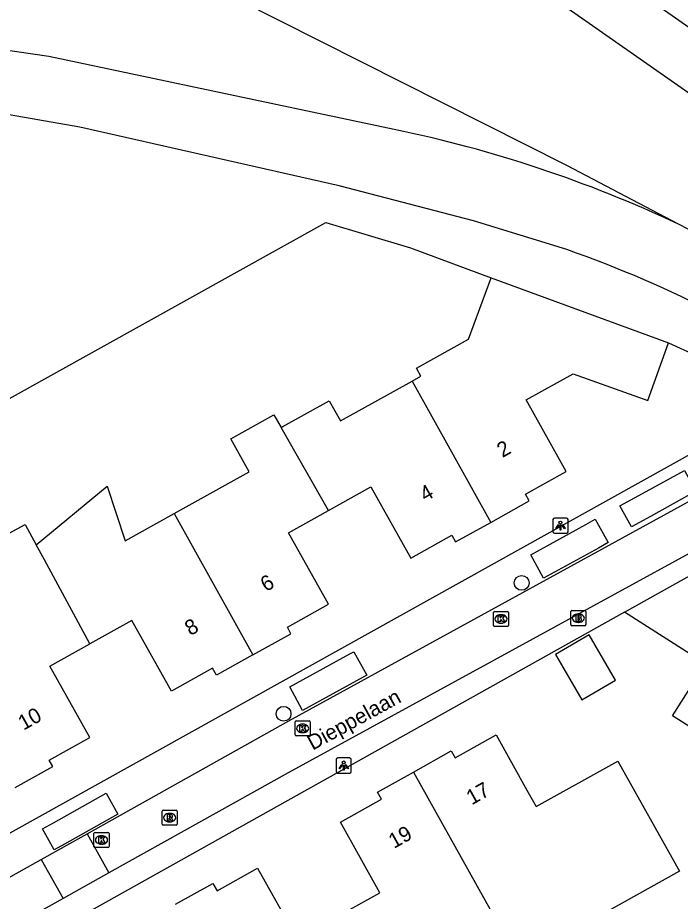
# Model space of a CAD drawing. Extents: x 158474 to 159560, y 388525 to 389605.
# Drawn here: x 159049.9 to 159093.7, y 389306.2 to 389364.6 of the extents above; entities that cross this region are included whole.
import ezdxf

# ---------------------------------------------------------------- set-up
doc = ezdxf.new("R2010")
doc.units = 0
for name, color, linetype in [('IMGEO_Boom', 7, 'Continuous'), ('IMGEO_Brandkraan', 7, 'Continuous'), ('IMGEO_Fietspad_gesloten', 7, 'Continuous'), ('IMGEO_Grasland_overig', 7, 'Continuous'), ('IMGEO_Groenvoorziening', 7, 'Continuous'), ('IMGEO_Kolk', 7, 'Continuous'), ('IMGEO_Lichtpunt', 7, 'Continuous'), ('IMGEO_Loofbos', 7, 'Continuous'), ('IMGEO_Openbare_ruimte_label', 7, 'Continuous'), ('IMGEO_Pand', 7, 'Continuous'), ('IMGEO_Pand_nummerreeks', 7, 'Continuous'), ('IMGEO_Rijbaan_lokaal_open', 7, 'Continuous'), ('IMGEO_Rioolput', 7, 'Continuous'), ('IMGEO_Voetpad_open', 7, 'Continuous')]:
    doc.layers.add(name, color=color, linetype=linetype)

msp = doc.modelspace()

# ---------------------------------------------------------------- linework, layer by layer
at = {"layer": 'IMGEO_Boom'}
for centre in [(159083.184, 389327.244), (159067.465, 389318.594)]:
    msp.add_circle(centre, 0.489, dxfattribs=at)
at = {"layer": 'IMGEO_Brandkraan'}
for p, q in [((159086.429, 389324.49), (159086.429, 389325.342)), ((159086.504, 389325.416), (159087.356, 389325.416)), ((159086.917, 389325.196), (159086.942, 389325.196)), ((159087.43, 389325.342), (159087.43, 389324.49)), ((159087.356, 389324.416), (159086.504, 389324.416)), ((159086.94, 389324.636), (159086.915, 389324.636))]:
    msp.add_line(p, q, dxfattribs=at)
for points in [[(159086.429, 389324.49), (159086.429, 389325.342)], [(159086.504, 389325.416), (159087.356, 389325.416)], [(159086.777, 389325.116), (159086.777, 389324.716), (159086.99, 389324.716)], [(159087.008, 389325.116), (159086.777, 389325.116)], [(159086.956, 389325.035), (159086.902, 389325.035), (159086.902, 389324.959)], [(159086.902, 389324.959), (159086.955, 389324.959)], [(159087.43, 389325.342), (159087.43, 389324.49)], [(159087.356, 389324.416), (159086.504, 389324.416)], [(159086.964, 389324.883), (159086.902, 389324.883), (159086.902, 389324.802)], [(159086.902, 389324.802), (159086.964, 389324.802)]]:
    msp.add_lwpolyline(points, dxfattribs=at)
for centre, radius, start, end in [((159086.506, 389325.34), 0.0765, 91.55205, 178.44795), ((159086.506, 389325.34), 0.0765, 91.55205, 178.44795), ((159086.957, 389324.997), 0.0379, 267.82845, 90.93552), ((159087.012, 389324.971), 0.145, 59.4692, 91.53667), ((159087.037, 389325.018), 0.0922, 285.51372, 58.15012), ((159087.042, 389324.826), 0.105, 301.31148, 78.98903), ((159087.354, 389325.34), 0.0765, 1.55205, 88.44795), ((159087.354, 389325.34), 0.0765, 1.55205, 88.44795), ((159086.506, 389324.492), 0.0765, 181.55205, 268.44795), ((159086.506, 389324.492), 0.0765, 181.55205, 268.44795), ((159086.965, 389324.842), 0.0404, 269.87594, 90.50774), ((159086.996, 389324.967), 0.251, 268.66757, 293.53466), ((159087.354, 389324.492), 0.0765, 271.55205, 358.44795), ((159087.354, 389324.492), 0.0765, 271.55205, 358.44795)]:
    msp.add_arc(centre, radius, start, end, dxfattribs=at)
for centre, major_axis, ratio, start_param, end_param in [((159086.916, 389324.916), (-0.387, 0.002), 0.722429, 4.712389, 7.853982), ((159086.941, 389324.916), (-0.39, 0.002), 0.717154, 1.570796, 4.712389)]:
    msp.add_ellipse(centre, major_axis=major_axis, ratio=ratio, start_param=start_param, end_param=end_param, dxfattribs=at)
at = {"layer": 'IMGEO_Fietspad_gesloten'}
for points in [[(159137.812, 389332.31), (159130.123, 389337.986), (159106.525, 389355.35), (159089.561, 389367.215), (159071.236, 389379.256), (159068.025, 389381.035), (159064.668, 389382.521), (159061.191, 389383.7), (159058.087, 389384.471), (159057.024, 389384.498)], [(159081.056, 389368.853), (159106.39, 389351.12), (159116.115, 389344.018)]]:
    msp.add_lwpolyline(points, dxfattribs=at)
at = {"layer": 'IMGEO_Grasland_overig'}
for points in [[(159086.162, 389349.266), (159080.01, 389351.16), (159071.138, 389353.479), (159054.015, 389357.346), (159045.149, 389358.893)], [(158949.498, 389328.264), (158961.864, 389290.722), (159070.244, 389351.059), (159075.848, 389349.392), (159081.166, 389347.396)], [(159092.88, 389343.109), (159100.953, 389339.425)]]:
    msp.add_lwpolyline(points, dxfattribs=at)
msp.add_arc((159061.7, 389278.994), 74.408, 62.36081, 70.80675, dxfattribs=at)
at = {"layer": 'IMGEO_Groenvoorziening'}
msp.add_lwpolyline([(159113.098, 389339.992), (159107.088, 389343.938), (159093.539, 389350.953)], dxfattribs=at)
at = {"layer": 'IMGEO_Kolk'}
for p, q in [((159081.321, 389324.434), (159081.321, 389325.286)), ((159081.396, 389325.36), (159082.248, 389325.36)), ((159081.809, 389325.14), (159081.834, 389325.14)), ((159082.322, 389325.286), (159082.322, 389324.434)), ((159082.248, 389324.36), (159081.396, 389324.36)), ((159081.832, 389324.58), (159081.807, 389324.58)), ((159068.226, 389317.202), (159068.226, 389318.054)), ((159068.301, 389318.128), (159069.153, 389318.128)), ((159068.714, 389317.908), (159068.739, 389317.908)), ((159069.227, 389318.054), (159069.227, 389317.202)), ((159068.737, 389317.348), (159068.712, 389317.348)), ((159069.153, 389317.128), (159068.301, 389317.128)), ((159054.94, 389309.828), (159054.94, 389310.68)), ((159055.015, 389310.754), (159055.867, 389310.754)), ((159055.428, 389310.534), (159055.453, 389310.534)), ((159055.941, 389310.68), (159055.941, 389309.828)), ((159055.867, 389309.754), (159055.015, 389309.754)), ((159055.451, 389309.974), (159055.426, 389309.974))]:
    msp.add_line(p, q, dxfattribs=at)
for points in [[(159081.321, 389324.434), (159081.321, 389325.286)], [(159081.396, 389325.36), (159082.248, 389325.36)], [(159081.642, 389325.06), (159081.765, 389325.06), (159081.765, 389324.909), (159081.895, 389325.06), (159082.059, 389325.06), (159081.913, 389324.909), (159082.066, 389324.66), (159081.914, 389324.66), (159081.829, 389324.824), (159081.765, 389324.757), (159081.765, 389324.66), (159081.642, 389324.66), (159081.642, 389325.06)], [(159082.322, 389325.286), (159082.322, 389324.434)], [(159082.248, 389324.36), (159081.396, 389324.36)], [(159068.226, 389317.202), (159068.226, 389318.054)], [(159068.301, 389318.128), (159069.153, 389318.128)], [(159069.227, 389318.054), (159069.227, 389317.202)], [(159068.547, 389317.828), (159068.67, 389317.828), (159068.67, 389317.677), (159068.8, 389317.828), (159068.964, 389317.828), (159068.818, 389317.677), (159068.971, 389317.428), (159068.819, 389317.428), (159068.734, 389317.592), (159068.67, 389317.525), (159068.67, 389317.428), (159068.547, 389317.428), (159068.547, 389317.828)], [(159069.153, 389317.128), (159068.301, 389317.128)], [(159054.94, 389309.828), (159054.94, 389310.68)], [(159055.015, 389310.754), (159055.867, 389310.754)], [(159055.261, 389310.454), (159055.384, 389310.454), (159055.384, 389310.303), (159055.514, 389310.454), (159055.678, 389310.454), (159055.532, 389310.303), (159055.685, 389310.054), (159055.533, 389310.054), (159055.448, 389310.218), (159055.384, 389310.151), (159055.384, 389310.054), (159055.261, 389310.054), (159055.261, 389310.454)], [(159055.941, 389310.68), (159055.941, 389309.828)], [(159055.867, 389309.754), (159055.015, 389309.754)]]:
    msp.add_lwpolyline(points, dxfattribs=at)
for centre, start, end in [((159081.398, 389325.284), 91.55205, 178.44795), ((159081.398, 389325.284), 91.55205, 178.44795), ((159082.246, 389325.284), 1.55205, 88.44795), ((159082.246, 389325.284), 1.55205, 88.44795), ((159081.398, 389324.436), 181.55205, 268.44795), ((159081.398, 389324.436), 181.55205, 268.44795), ((159082.246, 389324.436), 271.55205, 358.44795), ((159082.246, 389324.436), 271.55205, 358.44795), ((159068.303, 389318.052), 91.55205, 178.44795), ((159068.303, 389318.052), 91.55205, 178.44795), ((159069.151, 389318.052), 1.55205, 88.44795), ((159069.151, 389318.052), 1.55205, 88.44795), ((159068.303, 389317.204), 181.55205, 268.44795), ((159068.303, 389317.204), 181.55205, 268.44795), ((159069.151, 389317.204), 271.55205, 358.44795), ((159069.151, 389317.204), 271.55205, 358.44795), ((159055.017, 389310.678), 91.55205, 178.44795), ((159055.017, 389310.678), 91.55205, 178.44795), ((159055.865, 389310.678), 1.55205, 88.44795), ((159055.865, 389310.678), 1.55205, 88.44795), ((159055.017, 389309.83), 181.55205, 268.44795), ((159055.017, 389309.83), 181.55205, 268.44795), ((159055.865, 389309.83), 271.55205, 358.44795), ((159055.865, 389309.83), 271.55205, 358.44795)]:
    msp.add_arc(centre, 0.0765, start, end, dxfattribs=at)
for centre, major_axis, ratio, start_param, end_param in [((159081.808, 389324.86), (-0.387, 0.002), 0.722429, 4.712389, 7.853982), ((159081.833, 389324.86), (-0.39, 0.002), 0.717154, 1.570796, 4.712389), ((159068.713, 389317.628), (-0.387, 0.002), 0.722429, 4.712389, 7.853982), ((159068.738, 389317.628), (-0.39, 0.002), 0.717154, 1.570796, 4.712389), ((159055.427, 389310.254), (-0.387, 0.002), 0.722429, 4.712389, 7.853982), ((159055.452, 389310.254), (-0.39, 0.002), 0.717154, 1.570796, 4.712389)]:
    msp.add_ellipse(centre, major_axis=major_axis, ratio=ratio, start_param=start_param, end_param=end_param, dxfattribs=at)
at = {"layer": 'IMGEO_Lichtpunt'}
for p, q in [((159085.253, 389331.435), (159085.253, 389330.628)), ((159085.253, 389331.435), (159085.253, 389330.628)), ((159086.155, 389331.53), (159085.347, 389331.53)), ((159086.155, 389331.53), (159085.347, 389331.53)), ((159086.249, 389330.628), (159086.249, 389331.435)), ((159086.249, 389330.628), (159086.249, 389331.435)), ((159085.347, 389330.534), (159086.155, 389330.534)), ((159085.347, 389330.534), (159086.155, 389330.534)), ((159070.938, 389315.578), (159070.938, 389314.771)), ((159070.938, 389315.578), (159070.938, 389314.771)), ((159071.84, 389315.673), (159071.032, 389315.673)), ((159071.84, 389315.673), (159071.032, 389315.673)), ((159071.934, 389314.771), (159071.934, 389315.578)), ((159071.934, 389314.771), (159071.934, 389315.578)), ((159071.032, 389314.677), (159071.84, 389314.677)), ((159071.032, 389314.677), (159071.84, 389314.677))]:
    msp.add_line(p, q, dxfattribs=at)
for points in [[(159085.627, 389331.099), (159085.666, 389331.071), (159085.478, 389330.809), (159085.44, 389330.836), (159085.627, 389331.099)], [(159085.729, 389331.051), (159085.776, 389331.051), (159085.776, 389330.729), (159085.729, 389330.729), (159085.729, 389331.051)], [(159085.839, 389331.071), (159085.877, 389331.098), (159086.064, 389330.836), (159086.025, 389330.808), (159085.839, 389331.071)], [(159071.312, 389315.242), (159071.351, 389315.214), (159071.163, 389314.952), (159071.125, 389314.979), (159071.312, 389315.242)], [(159071.414, 389315.194), (159071.461, 389315.194), (159071.461, 389314.872), (159071.414, 389314.872), (159071.414, 389315.194)], [(159071.524, 389315.214), (159071.562, 389315.241), (159071.749, 389314.979), (159071.71, 389314.951), (159071.524, 389315.214)]]:
    msp.add_lwpolyline(points, dxfattribs=at)
for centre in [(159085.752, 389331.233), (159071.437, 389315.376)]:
    msp.add_circle(centre, 0.0994, dxfattribs=at)
for centre, start, end in [((159085.347, 389331.435), 90, 180), ((159085.347, 389331.435), 90, 180), ((159086.155, 389331.435), 0, 90), ((159086.155, 389331.435), 0, 90), ((159085.347, 389330.628), 180, 270), ((159085.347, 389330.628), 180, 270), ((159086.155, 389330.628), 270, 0), ((159086.155, 389330.628), 270, 360), ((159071.032, 389315.578), 90, 180), ((159071.032, 389315.578), 90, 180), ((159071.84, 389315.578), 0, 90), ((159071.84, 389315.578), 0, 90), ((159071.032, 389314.771), 180, 270), ((159071.032, 389314.771), 180, 270), ((159071.84, 389314.771), 270, 0), ((159071.84, 389314.771), 270, 360)]:
    msp.add_arc(centre, 0.0946, start, end, dxfattribs=at)
at = {"layer": 'IMGEO_Loofbos'}
for points in [[(159093.539, 389350.953), (159086.167, 389354.825), (159059.043, 389368.518)], [(159074.776, 389357.207), (159051.955, 389362.026), (159044.389, 389363.127)]]:
    msp.add_lwpolyline(points, dxfattribs=at)
msp.add_arc((159057.684, 389274.657), 84.301, 64.82939, 78.30254, dxfattribs=at)
at = {"layer": 'IMGEO_Pand'}
for points in [[(159075.951, 389340.579), (159076.536, 389340.905), (159076.244, 389341.429), (159079.685, 389343.349), (159081.166, 389347.396)], [(159081.166, 389347.396), (159092.88, 389343.109)], [(159081.144, 389331.241), (159083.688, 389332.659), (159083.438, 389333.108), (159086.121, 389334.602), (159083.485, 389339.338), (159086.587, 389341.065), (159091.522, 389339.303), (159092.88, 389343.109)], [(159067.301, 389337.501), (159067.42, 389337.568), (159070.483, 389339.275), (159071.226, 389337.943), (159075.951, 389340.579)], [(159075.951, 389340.579), (159081.144, 389331.241)], [(159060.23, 389331.822), (159065.196, 389334.589), (159063.988, 389336.757), (159066.822, 389338.337), (159067.301, 389337.501)], [(159070.435, 389332.032), (159067.301, 389337.501)], [(159051.128, 389329.762), (159055.812, 389333.624), (159056.998, 389330.021), (159060.23, 389331.822)], [(159070.435, 389332.032), (159073.235, 389333.593), (159075.863, 389328.877), (159078.573, 389330.387), (159078.819, 389329.946), (159081.144, 389331.241)], [(159065.432, 389322.481), (159067.953, 389323.885), (159067.713, 389324.315), (159070.427, 389325.827), (159067.791, 389330.559), (159070.435, 389332.032)], [(159060.23, 389331.822), (159065.432, 389322.481)], [(159042.512, 389326.707), (159042.459, 389326.802), (159050.4, 389331.104), (159051.128, 389329.762)], [(159054.673, 389323.219), (159051.667, 389328.767), (159051.128, 389329.762)], [(159089.978, 389325.303), (159096.16, 389328.761)], [(159097.788, 389315.517), (159097.364, 389315.786), (159093.144, 389318.468), (159095.327, 389321.903), (159089.978, 389325.303)], [(159065.432, 389322.481), (159063.03, 389321.142), (159062.774, 389321.602), (159060.058, 389320.088), (159057.45, 389324.767), (159054.673, 389323.219)], [(159085.424, 389322.52), (159087.173, 389319.522), (159089.389, 389320.815), (159087.64, 389323.813), (159085.424, 389322.52)], [(159049.733, 389313.715), (159052.224, 389315.103), (159051.983, 389315.535), (159054.666, 389317.03), (159052.036, 389321.75), (159054.673, 389323.219)], [(159076.039, 389314.746), (159078.539, 389316.141), (159078.79, 389315.691), (159081.495, 389317.201), (159083.538, 389313.541), (159084.143, 389312.458), (159089.549, 389315.471), (159093.614, 389308.188), (159082.996, 389302.261), (159082.941, 389302.36), (159082.724, 389302.748)], [(159071.051, 389305.221), (159073.826, 389306.769), (159071.22, 389311.44), (159073.921, 389312.947), (159073.658, 389313.417), (159076.039, 389314.746)], [(159076.039, 389314.746), (159081.19, 389305.5), (159081.249, 389305.395), (159082.724, 389302.748)], [(159060.322, 389306.008), (159062.797, 389307.389), (159063.072, 389306.897), (159065.751, 389308.392), (159068.359, 389303.719), (159071.051, 389305.221)]]:
    msp.add_lwpolyline(points, dxfattribs=at)
at = {"layer": 'IMGEO_Rijbaan_lokaal_open'}
for points in [[(159054.483, 389310.662), (159067.817, 389318.13), (159099.835, 389335.703)], [(159100.122, 389332.391), (159067.764, 389314.7), (159055.925, 389308.088)], [(159051.457, 389308.967), (159054.483, 389310.662)], [(159054.483, 389310.662), (159055.925, 389308.088)], [(159014.444, 389283.559), (159017.725, 389290.073), (159051.457, 389308.967)], [(159051.457, 389308.967), (159052.897, 389306.397)], [(159055.925, 389308.088), (159052.897, 389306.397)], [(159052.897, 389306.397), (159019.879, 389287.958), (159017.039, 389282.195)]]:
    msp.add_lwpolyline(points, dxfattribs=at)
at = {"layer": 'IMGEO_Rioolput'}
for p, q in [((159059.442, 389311.306), (159059.442, 389312.158)), ((159059.517, 389312.232), (159060.369, 389312.232)), ((159060.443, 389312.158), (159060.443, 389311.306)), ((159059.93, 389312.012), (159059.955, 389312.012)), ((159060.369, 389311.232), (159059.517, 389311.232)), ((159059.953, 389311.452), (159059.928, 389311.452))]:
    msp.add_line(p, q, dxfattribs=at)
for points in [[(159059.442, 389311.306), (159059.442, 389312.158)], [(159059.517, 389312.232), (159060.369, 389312.232)], [(159060.443, 389312.158), (159060.443, 389311.306)], [(159060.031, 389311.93), (159059.779, 389311.932), (159059.779, 389311.532)], [(159059.779, 389311.532), (159059.903, 389311.532), (159059.903, 389311.694), (159059.914, 389311.694)], [(159059.957, 389311.851), (159059.903, 389311.851), (159059.903, 389311.77)], [(159059.903, 389311.77), (159059.955, 389311.77)], [(159059.961, 389311.665), (159060.032, 389311.532), (159060.172, 389311.532), (159060.107, 389311.658)], [(159060.369, 389311.232), (159059.517, 389311.232)]]:
    msp.add_lwpolyline(points, dxfattribs=at)
for centre, radius, start, end in [((159059.519, 389312.156), 0.0765, 91.55205, 178.44795), ((159059.519, 389312.156), 0.0765, 91.55205, 178.44795), ((159060.367, 389312.156), 0.0765, 1.55205, 88.44795), ((159060.367, 389312.156), 0.0765, 1.55205, 88.44795), ((159059.913, 389311.641), 0.0533, 26.02933, 88.69889), ((159059.939, 389311.959), 0.19, 274.7715, 282.96867), ((159059.963, 389311.755), 0.0964, 77.00612, 93.18647), ((159059.977, 389311.812), 0.0378, 276.66336, 79.67722), ((159060.03, 389311.82), 0.109, 350.36119, 89.41601), ((159060.028, 389311.82), 0.112, 277.58423, 350.98172), ((159060.012, 389311.605), 0.108, 29.51342, 73.79051), ((159059.519, 389311.308), 0.0765, 181.55205, 268.44795), ((159059.519, 389311.308), 0.0765, 181.55205, 268.44795), ((159060.367, 389311.308), 0.0765, 271.55205, 358.44795), ((159060.367, 389311.308), 0.0765, 271.55205, 358.44795)]:
    msp.add_arc(centre, radius, start, end, dxfattribs=at)
for centre, major_axis, ratio, start_param, end_param in [((159059.929, 389311.732), (-0.387, 0.002), 0.722429, 4.712389, 7.853982), ((159059.954, 389311.732), (-0.39, 0.002), 0.717154, 1.570796, 4.712389)]:
    msp.add_ellipse(centre, major_axis=major_axis, ratio=ratio, start_param=start_param, end_param=end_param, dxfattribs=at)
at = {"layer": 'IMGEO_Voetpad_open'}
for points in [[(159100.953, 389339.425), (159015.63, 389291.923), (159012.117, 389284.612)], [(159091.697, 389331.639), (159090.443, 389330.941), (159089.673, 389332.325), (159090.93, 389333.025), (159093.937, 389334.676), (159094.698, 389333.31), (159091.697, 389331.639)], [(159088.254, 389329.546), (159084.637, 389327.559), (159083.788, 389329.105), (159087.432, 389331.105), (159088.048, 389331.443), (159088.903, 389329.907), (159088.254, 389329.546)], [(159089.978, 389325.303), (159021.406, 389286.949)], [(159072.719, 389321.019), (159068.707, 389318.817), (159067.883, 389320.376), (159071.842, 389322.549), (159072.095, 389322.694), (159072.955, 389321.15), (159072.719, 389321.019)], [(159053, 389309.984), (159052.316, 389309.601), (159051.54, 389310.984), (159052.265, 389311.39), (159055.746, 389313.341), (159056.522, 389311.956), (159053, 389309.984)]]:
    msp.add_lwpolyline(points, dxfattribs=at)

# ---------------------------------------------------------------- texts
at = {"layer": 'IMGEO_Openbare_ruimte_label'}
msp.add_text('Dieppelaan', height=1, rotation=28.69279, dxfattribs=at).set_placement((159069.385, 389316.154))
at = {"layer": 'IMGEO_Pand_nummerreeks'}
for s, rotation, p in [('2', 29.69136, (159081.918, 389335.49)), ('4', 29.69067, (159076.817, 389332.583)), ('6', 30.15477, (159066.305, 389326.626)), ('8', 30.15444, (159061.307, 389323.722)), ('10', 29.16928, (159050.288, 389317.473)), ('17', 29.27814, (159079.89, 389312.54)), ('19', 29.27814, (159074.752, 389309.66))]:
    msp.add_text(s, height=1, rotation=rotation, dxfattribs=at).set_placement(p)

doc.saveas('drawing.dxf')
